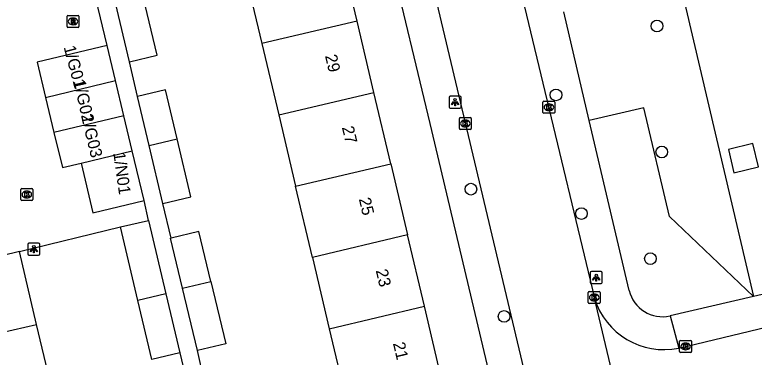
# Model space of a CAD drawing. Extents: x 162026 to 163499, y 387297 to 388169.
# Drawn here: x 163001.1 to 163063, y 388030.7 to 388059.4 of the extents above; entities that cross this region are included whole.
import ezdxf

# ---------------------------------------------------------------- set-up
doc = ezdxf.new("R2010")
doc.units = 0
for name, color, linetype in [('IMGEO_Boom', 7, 'Continuous'), ('IMGEO_Groenvoorziening', 7, 'Continuous'), ('IMGEO_Kolk', 7, 'Continuous'), ('IMGEO_Lichtpunt', 7, 'Continuous'), ('IMGEO_Muur', 7, 'Continuous'), ('IMGEO_Pand', 7, 'Continuous'), ('IMGEO_Pand_nummerreeks', 7, 'Continuous'), ('IMGEO_Rijbaan_lokaal_open', 7, 'Continuous'), ('IMGEO_Rioolput', 7, 'Continuous'), ('IMGEO_Voetpad_open', 7, 'Continuous')]:
    doc.layers.add(name, color=color, linetype=linetype)

msp = doc.modelspace()

# ---------------------------------------------------------------- linework, layer by layer
at = {"layer": 'IMGEO_Boom'}
for centre in [(163054.823, 388058.42), (163046.375, 388052.663), (163055.229, 388047.893), (163039.257, 388044.781), (163048.506, 388042.744), (163054.273, 388038.976), (163042.036, 388034.143)]:
    msp.add_circle(centre, 0.489, dxfattribs=at)
at = {"layer": 'IMGEO_Groenvoorziening'}
for points in [[(163078.327, 388076.574), (163054.666, 388070.869), (163062.893, 388035.814)], [(163062.893, 388035.814), (163055.863, 388042.491), (163053.723, 388051.595), (163049.163, 388050.523)]]:
    msp.add_lwpolyline(points, dxfattribs=at)
at = {"layer": 'IMGEO_Kolk'}
for p, q in [((163045.286, 388051.202), (163045.286, 388052.054)), ((163045.361, 388052.128), (163046.213, 388052.128)), ((163045.774, 388051.908), (163045.799, 388051.908)), ((163046.287, 388052.054), (163046.287, 388051.202)), ((163046.213, 388051.128), (163045.361, 388051.128)), ((163045.797, 388051.348), (163045.772, 388051.348)), ((163038.294, 388049.842), (163038.294, 388050.694)), ((163038.369, 388050.768), (163039.221, 388050.768)), ((163038.782, 388050.548), (163038.807, 388050.548)), ((163039.295, 388050.694), (163039.295, 388049.842)), ((163039.221, 388049.768), (163038.369, 388049.768)), ((163038.805, 388049.988), (163038.78, 388049.988)), ((163001.616, 388043.914), (163001.616, 388044.766)), ((163001.691, 388044.84), (163002.543, 388044.84)), ((163002.617, 388044.766), (163002.617, 388043.914)), ((163002.104, 388044.62), (163002.129, 388044.62)), ((163002.543, 388043.84), (163001.691, 388043.84)), ((163002.127, 388044.06), (163002.102, 388044.06)), ((163049.075, 388035.299), (163049.075, 388036.151)), ((163049.15, 388036.225), (163050.002, 388036.225)), ((163050.076, 388036.151), (163050.076, 388035.299)), ((163049.563, 388036.005), (163049.588, 388036.005)), ((163050.002, 388035.225), (163049.15, 388035.225)), ((163049.586, 388035.445), (163049.561, 388035.445)), ((163056.72, 388031.213), (163056.72, 388032.065)), ((163056.795, 388032.139), (163057.647, 388032.139)), ((163057.208, 388031.919), (163057.233, 388031.919)), ((163057.721, 388032.065), (163057.721, 388031.213)), ((163057.231, 388031.359), (163057.206, 388031.359)), ((163057.647, 388031.139), (163056.795, 388031.139))]:
    msp.add_line(p, q, dxfattribs=at)
for points in [[(163045.286, 388051.202), (163045.286, 388052.054)], [(163045.361, 388052.128), (163046.213, 388052.128)], [(163045.607, 388051.828), (163045.73, 388051.828), (163045.73, 388051.677), (163045.86, 388051.828), (163046.024, 388051.828), (163045.878, 388051.677), (163046.031, 388051.428), (163045.879, 388051.428), (163045.794, 388051.592), (163045.73, 388051.525), (163045.73, 388051.428), (163045.607, 388051.428), (163045.607, 388051.828)], [(163046.287, 388052.054), (163046.287, 388051.202)], [(163046.213, 388051.128), (163045.361, 388051.128)], [(163038.294, 388049.842), (163038.294, 388050.694)], [(163038.369, 388050.768), (163039.221, 388050.768)], [(163038.615, 388050.468), (163038.738, 388050.468), (163038.738, 388050.317), (163038.868, 388050.468), (163039.032, 388050.468), (163038.886, 388050.317), (163039.039, 388050.068), (163038.887, 388050.068), (163038.802, 388050.232), (163038.738, 388050.165), (163038.738, 388050.068), (163038.615, 388050.068), (163038.615, 388050.468)], [(163039.295, 388050.694), (163039.295, 388049.842)], [(163039.221, 388049.768), (163038.369, 388049.768)], [(163001.616, 388043.914), (163001.616, 388044.766)], [(163001.691, 388044.84), (163002.543, 388044.84)], [(163002.617, 388044.766), (163002.617, 388043.914)], [(163001.937, 388044.54), (163002.06, 388044.54), (163002.06, 388044.389), (163002.19, 388044.54), (163002.354, 388044.54), (163002.208, 388044.389), (163002.361, 388044.14), (163002.209, 388044.14), (163002.124, 388044.304), (163002.06, 388044.237), (163002.06, 388044.14), (163001.937, 388044.14), (163001.937, 388044.54)], [(163002.543, 388043.84), (163001.691, 388043.84)], [(163049.075, 388035.299), (163049.075, 388036.151)], [(163049.15, 388036.225), (163050.002, 388036.225)], [(163050.076, 388036.151), (163050.076, 388035.299)], [(163049.396, 388035.925), (163049.519, 388035.925), (163049.519, 388035.774), (163049.649, 388035.925), (163049.813, 388035.925), (163049.667, 388035.774), (163049.82, 388035.525), (163049.668, 388035.525), (163049.583, 388035.689), (163049.519, 388035.622), (163049.519, 388035.525), (163049.396, 388035.525), (163049.396, 388035.925)], [(163050.002, 388035.225), (163049.15, 388035.225)], [(163056.72, 388031.213), (163056.72, 388032.065)], [(163056.795, 388032.139), (163057.647, 388032.139)], [(163057.041, 388031.839), (163057.164, 388031.839), (163057.164, 388031.688), (163057.294, 388031.839), (163057.458, 388031.839), (163057.312, 388031.688), (163057.465, 388031.439), (163057.313, 388031.439), (163057.228, 388031.603), (163057.164, 388031.536), (163057.164, 388031.439), (163057.041, 388031.439), (163057.041, 388031.839)], [(163057.721, 388032.065), (163057.721, 388031.213)], [(163057.647, 388031.139), (163056.795, 388031.139)]]:
    msp.add_lwpolyline(points, dxfattribs=at)
for centre, start, end in [((163045.363, 388052.052), 91.55205, 178.44795), ((163045.363, 388052.052), 91.55205, 178.44795), ((163046.211, 388052.052), 1.55205, 88.44795), ((163046.211, 388052.052), 1.55205, 88.44795), ((163045.363, 388051.204), 181.55205, 268.44795), ((163045.363, 388051.204), 181.55205, 268.44795), ((163046.211, 388051.204), 271.55205, 358.44795), ((163046.211, 388051.204), 271.55205, 358.44795), ((163038.371, 388050.692), 91.55205, 178.44795), ((163038.371, 388050.692), 91.55205, 178.44795), ((163039.219, 388050.692), 1.55205, 88.44795), ((163039.219, 388050.692), 1.55205, 88.44795), ((163038.371, 388049.844), 181.55205, 268.44795), ((163038.371, 388049.844), 181.55205, 268.44795), ((163039.219, 388049.844), 271.55205, 358.44795), ((163039.219, 388049.844), 271.55205, 358.44795), ((163001.693, 388044.764), 91.55205, 178.44795), ((163001.693, 388044.764), 91.55205, 178.44795), ((163002.541, 388044.764), 1.55205, 88.44795), ((163002.541, 388044.764), 1.55205, 88.44795), ((163001.693, 388043.916), 181.55205, 268.44795), ((163001.693, 388043.916), 181.55205, 268.44795), ((163002.541, 388043.916), 271.55205, 358.44795), ((163002.541, 388043.916), 271.55205, 358.44795), ((163049.152, 388036.149), 91.55205, 178.44795), ((163049.152, 388036.149), 91.55205, 178.44795), ((163050, 388036.149), 1.55205, 88.44795), ((163050, 388036.149), 1.55205, 88.44795), ((163049.152, 388035.301), 181.55205, 268.44795), ((163049.152, 388035.301), 181.55205, 268.44795), ((163050, 388035.301), 271.55205, 358.44795), ((163050, 388035.301), 271.55205, 358.44795), ((163056.797, 388032.063), 91.55205, 178.44795), ((163056.797, 388032.063), 91.55205, 178.44795), ((163057.645, 388032.063), 1.55205, 88.44795), ((163057.645, 388032.063), 1.55205, 88.44795), ((163056.797, 388031.215), 181.55205, 268.44795), ((163056.797, 388031.215), 181.55205, 268.44795), ((163057.645, 388031.215), 271.55205, 358.44795), ((163057.645, 388031.215), 271.55205, 358.44795)]:
    msp.add_arc(centre, 0.0765, start, end, dxfattribs=at)
for centre, major_axis, ratio, start_param, end_param in [((163045.773, 388051.628), (-0.387, 0.002), 0.722429, 4.712389, 7.853982), ((163045.798, 388051.628), (-0.39, 0.002), 0.717154, 1.570796, 4.712389), ((163038.781, 388050.268), (-0.387, 0.002), 0.722429, 4.712389, 7.853982), ((163038.806, 388050.268), (-0.39, 0.002), 0.717154, 1.570796, 4.712389), ((163002.103, 388044.34), (-0.387, 0.002), 0.722429, 4.712389, 7.853982), ((163002.128, 388044.34), (-0.39, 0.002), 0.717154, 1.570796, 4.712389), ((163049.562, 388035.725), (-0.387, 0.002), 0.722429, 4.712389, 7.853982), ((163049.587, 388035.725), (-0.39, 0.002), 0.717154, 1.570796, 4.712389), ((163057.207, 388031.639), (-0.387, 0.002), 0.722429, 4.712389, 7.853982), ((163057.232, 388031.639), (-0.39, 0.002), 0.717154, 1.570796, 4.712389)]:
    msp.add_ellipse(centre, major_axis=major_axis, ratio=ratio, start_param=start_param, end_param=end_param, dxfattribs=at)
at = {"layer": 'IMGEO_Lichtpunt'}
for p, q in [((163037.442, 388052.454), (163037.442, 388051.647)), ((163037.442, 388052.454), (163037.442, 388051.647)), ((163038.344, 388052.549), (163037.536, 388052.549)), ((163038.344, 388052.549), (163037.536, 388052.549)), ((163038.438, 388051.647), (163038.438, 388052.454)), ((163038.438, 388051.647), (163038.438, 388052.454)), ((163037.536, 388051.553), (163038.344, 388051.553)), ((163037.536, 388051.553), (163038.344, 388051.553)), ((163002.203, 388040.17), (163002.203, 388039.363)), ((163002.203, 388040.17), (163002.203, 388039.363)), ((163003.105, 388040.265), (163002.297, 388040.265)), ((163003.105, 388040.265), (163002.297, 388040.265)), ((163003.199, 388039.363), (163003.199, 388040.17)), ((163003.199, 388039.363), (163003.199, 388040.17)), ((163002.297, 388039.269), (163003.105, 388039.269)), ((163002.297, 388039.269), (163003.105, 388039.269)), ((163049.242, 388037.793), (163049.242, 388036.986)), ((163049.242, 388037.793), (163049.242, 388036.986)), ((163050.144, 388037.888), (163049.336, 388037.888)), ((163050.144, 388037.888), (163049.336, 388037.888)), ((163050.238, 388036.986), (163050.238, 388037.793)), ((163050.238, 388036.986), (163050.238, 388037.793)), ((163049.336, 388036.892), (163050.144, 388036.892)), ((163049.336, 388036.892), (163050.144, 388036.892))]:
    msp.add_line(p, q, dxfattribs=at)
for points in [[(163037.816, 388052.118), (163037.855, 388052.09), (163037.667, 388051.828), (163037.629, 388051.855), (163037.816, 388052.118)], [(163037.918, 388052.07), (163037.965, 388052.07), (163037.965, 388051.748), (163037.918, 388051.748), (163037.918, 388052.07)], [(163038.028, 388052.09), (163038.066, 388052.117), (163038.253, 388051.855), (163038.214, 388051.827), (163038.028, 388052.09)], [(163002.577, 388039.834), (163002.616, 388039.806), (163002.428, 388039.544), (163002.39, 388039.571), (163002.577, 388039.834)], [(163002.789, 388039.806), (163002.827, 388039.833), (163003.014, 388039.571), (163002.975, 388039.543), (163002.789, 388039.806)], [(163002.679, 388039.786), (163002.726, 388039.786), (163002.726, 388039.464), (163002.679, 388039.464), (163002.679, 388039.786)], [(163049.616, 388037.457), (163049.655, 388037.429), (163049.467, 388037.167), (163049.429, 388037.194), (163049.616, 388037.457)], [(163049.718, 388037.409), (163049.765, 388037.409), (163049.765, 388037.087), (163049.718, 388037.087), (163049.718, 388037.409)], [(163049.828, 388037.429), (163049.866, 388037.456), (163050.053, 388037.194), (163050.014, 388037.166), (163049.828, 388037.429)]]:
    msp.add_lwpolyline(points, dxfattribs=at)
for centre in [(163037.941, 388052.252), (163002.702, 388039.968), (163049.741, 388037.591)]:
    msp.add_circle(centre, 0.0994, dxfattribs=at)
for centre, start, end in [((163037.536, 388052.454), 90, 180), ((163037.536, 388052.454), 90, 180), ((163038.344, 388052.454), 0, 90), ((163038.344, 388052.454), 0, 90), ((163037.536, 388051.647), 180, 270), ((163037.536, 388051.647), 180, 270), ((163038.344, 388051.647), 270, 0), ((163038.344, 388051.647), 270, 360), ((163002.297, 388040.17), 90, 180), ((163002.297, 388040.17), 90, 180), ((163003.105, 388040.17), 0, 90), ((163003.105, 388040.17), 0, 90), ((163002.297, 388039.363), 180, 270), ((163002.297, 388039.363), 180, 270), ((163003.105, 388039.363), 270, 0), ((163003.105, 388039.363), 270, 360), ((163049.336, 388037.793), 90, 180), ((163049.336, 388037.793), 90, 180), ((163050.144, 388037.793), 0, 90), ((163050.144, 388037.793), 0, 90), ((163049.336, 388036.986), 180, 270), ((163049.336, 388036.986), 180, 270), ((163050.144, 388036.986), 270, 0), ((163050.144, 388036.986), 270, 360)]:
    msp.add_arc(centre, 0.0946, start, end, dxfattribs=at)
at = {"layer": 'IMGEO_Muur'}
msp.add_lwpolyline([(163001.495, 388039.568), (163009.945, 388041.622)], dxfattribs=at)
at = {"layer": 'IMGEO_Pand'}
for points in [[(163029.733, 388058.83), (163028.324, 388064.788)], [(163020.363, 388062.908), (163021.772, 388056.95)], [(163010.692, 388055.423), (163013.028, 388055.977), (163011.86, 388060.9)], [(163010.692, 388055.423), (163009.524, 388060.348)], [(163029.733, 388058.83), (163021.772, 388056.95)], [(163031.142, 388052.871), (163029.733, 388058.83)], [(163008.832, 388056.788), (163002.983, 388055.387), (163003.685, 388052.454)], [(163009.535, 388053.856), (163008.832, 388056.788)], [(163021.772, 388056.95), (163023.182, 388050.991)], [(163003.685, 388052.454), (163009.535, 388053.856)], [(163010.237, 388050.923), (163009.535, 388053.856)], [(163014.686, 388048.984), (163013.715, 388053.078), (163011.379, 388052.524)], [(163023.182, 388050.991), (163031.142, 388052.871)], [(163032.552, 388046.913), (163031.142, 388052.871)], [(163003.685, 388052.454), (163004.388, 388049.522)], [(163012.349, 388048.433), (163011.379, 388052.524)], [(163023.182, 388050.991), (163024.591, 388045.032)], [(163010.237, 388050.923), (163004.388, 388049.522)], [(163010.94, 388047.991), (163010.237, 388050.923)], [(163004.388, 388049.522), (163005.09, 388046.59), (163006.652, 388046.964)], [(163012.349, 388048.433), (163014.686, 388048.984)], [(163013.5, 388043.582), (163015.836, 388044.136), (163014.686, 388048.984)], [(163060.797, 388048.102), (163061.261, 388046.152), (163063.308, 388046.64), (163062.844, 388048.59), (163060.797, 388048.102)], [(163006.652, 388046.964), (163010.94, 388047.991)], [(163011.938, 388043.823), (163010.94, 388047.991)], [(163013.5, 388043.582), (163012.349, 388048.433)], [(163006.652, 388046.964), (163007.65, 388042.796), (163011.938, 388043.823)], [(163024.591, 388045.032), (163032.552, 388046.913)], [(163032.552, 388046.913), (163033.961, 388040.954)], [(163026, 388039.074), (163024.591, 388045.032)], [(163009.945, 388041.622), (163012.281, 388042.176)], [(163012.281, 388042.176), (163013.739, 388036.027)], [(163011.403, 388035.476), (163009.945, 388041.622)], [(163017.513, 388037.067), (163016.517, 388041.249), (163014.188, 388040.694)], [(163015.138, 388036.505), (163014.144, 388040.684), (163014.188, 388040.694)], [(163033.961, 388040.954), (163026, 388039.074)], [(163035.37, 388034.996), (163033.961, 388040.954)], [(163001.495, 388039.568), (163000.02, 388039.222), (162999.7, 388039.147)], [(163002.935, 388033.48), (163001.495, 388039.568)], [(163026, 388039.074), (163027.41, 388033.115)], [(163015.138, 388036.505), (163017.513, 388037.067)], [(163017.513, 388037.067), (163018.755, 388031.852), (163016.381, 388031.286)], [(163016.381, 388031.286), (163015.138, 388036.505)], [(163013.739, 388036.027), (163011.403, 388035.476)], [(163013.739, 388036.027), (163014.91, 388031.09)], [(163014.91, 388031.09), (163012.574, 388030.539), (163011.403, 388035.476)], [(163027.41, 388033.115), (163035.37, 388034.996)], [(163036.78, 388029.037), (163035.37, 388034.996)], [(162995.054, 388031.656), (163000, 388032.788), (163002.935, 388033.48)], [(163004.34, 388027.537), (163002.935, 388033.48)], [(163027.41, 388033.115), (163028.819, 388027.157)]]:
    msp.add_lwpolyline(points, dxfattribs=at)
at = {"layer": 'IMGEO_Rijbaan_lokaal_open'}
for points in [[(163036.324, 388095.118), (163036.167, 388094.604), (163036.056, 388094.077), (163035.992, 388093.543), (163035.977, 388093.006), (163036.009, 388092.469), (163036.09, 388091.937), (163036.143, 388091.693), (163049.586, 388035.676)], [(163027.733, 388093.286), (163028.086, 388092.897), (163028.403, 388092.479), (163028.682, 388092.034), (163028.919, 388091.566), (163029.114, 388091.078), (163047.896, 388011.946)], [(163008.832, 388056.788), (163001.636, 388086.643)], [(163012.281, 388042.176), (163011.938, 388043.823)], [(163001.495, 388039.568), (163009.945, 388041.622)], [(163056.643, 388031.5), (163084.712, 388038.226), (163085.155, 388038.347)], [(163053.696, 388018.424), (163049.586, 388035.676)]]:
    msp.add_lwpolyline(points, dxfattribs=at)
msp.add_arc((163055.417, 388037.478), 6.103, 197.1776, 281.59231, dxfattribs=at)
at = {"layer": 'IMGEO_Rioolput'}
for p, q in [((163005.477, 388058.378), (163005.477, 388059.23)), ((163005.552, 388059.304), (163006.404, 388059.304)), ((163005.965, 388059.084), (163005.99, 388059.084)), ((163006.478, 388059.23), (163006.478, 388058.378)), ((163005.988, 388058.524), (163005.963, 388058.524)), ((163006.404, 388058.304), (163005.552, 388058.304))]:
    msp.add_line(p, q, dxfattribs=at)
for points in [[(163005.477, 388058.378), (163005.477, 388059.23)], [(163005.552, 388059.304), (163006.404, 388059.304)], [(163006.066, 388059.002), (163005.814, 388059.004), (163005.814, 388058.604)], [(163006.478, 388059.23), (163006.478, 388058.378)], [(163005.814, 388058.604), (163005.938, 388058.604), (163005.938, 388058.766), (163005.949, 388058.766)], [(163005.992, 388058.923), (163005.938, 388058.923), (163005.938, 388058.842)], [(163005.938, 388058.842), (163005.99, 388058.842)], [(163005.996, 388058.737), (163006.067, 388058.604), (163006.207, 388058.604), (163006.142, 388058.73)], [(163006.404, 388058.304), (163005.552, 388058.304)]]:
    msp.add_lwpolyline(points, dxfattribs=at)
for centre, radius, start, end in [((163005.554, 388059.228), 0.0765, 91.55205, 178.44795), ((163005.554, 388059.228), 0.0765, 91.55205, 178.44795), ((163006.065, 388058.892), 0.109, 350.36119, 89.41601), ((163006.402, 388059.228), 0.0765, 1.55205, 88.44795), ((163006.402, 388059.228), 0.0765, 1.55205, 88.44795), ((163005.554, 388058.38), 0.0765, 181.55205, 268.44795), ((163005.554, 388058.38), 0.0765, 181.55205, 268.44795), ((163005.948, 388058.713), 0.0533, 26.02933, 88.69889), ((163005.974, 388059.031), 0.19, 274.7715, 282.96867), ((163005.998, 388058.827), 0.0964, 77.00612, 93.18647), ((163006.012, 388058.884), 0.0378, 276.66336, 79.67722), ((163006.063, 388058.892), 0.112, 277.58423, 350.98172), ((163006.047, 388058.677), 0.108, 29.51342, 73.79051), ((163006.402, 388058.38), 0.0765, 271.55205, 358.44795), ((163006.402, 388058.38), 0.0765, 271.55205, 358.44795)]:
    msp.add_arc(centre, radius, start, end, dxfattribs=at)
for centre, major_axis, ratio, start_param, end_param in [((163005.964, 388058.804), (-0.387, 0.002), 0.722429, 4.712389, 7.853982), ((163005.989, 388058.804), (-0.39, 0.002), 0.717154, 1.570796, 4.712389)]:
    msp.add_ellipse(centre, major_axis=major_axis, ratio=ratio, start_param=start_param, end_param=end_param, dxfattribs=at)
at = {"layer": 'IMGEO_Voetpad_open'}
for points in [[(163023.087, 388091.922), (163023.313, 388091.96), (163023.542, 388091.978), (163023.771, 388091.975), (163023.999, 388091.952), (163024.225, 388091.908), (163024.445, 388091.845), (163024.659, 388091.762), (163024.865, 388091.66), (163025.06, 388091.541), (163025.245, 388091.404), (163025.416, 388091.251), (163025.573, 388091.084), (163025.714, 388090.903), (163025.839, 388090.711), (163025.946, 388090.508), (163026.034, 388090.296), (163026.104, 388090.077), (163026.153, 388089.853), (163032.44, 388064.333), (163035.818, 388050.261), (163041.476, 388026.389), (163044.841, 388011.913)], [(163049.163, 388050.523), (163047.028, 388059.61)], [(163011.379, 388052.524), (163010.692, 388055.423)], [(163052.5, 388036.322), (163049.163, 388050.523)], [(163014.188, 388040.694), (163013.5, 388043.582)], [(163084.847, 388040.916), (163062.893, 388035.814)], [(163062.893, 388035.814), (163055.92, 388034.194)], [(163055.92, 388034.194), (163056.643, 388031.5)], [(163016.915, 388028.895), (163016.381, 388031.286)], [(163014.91, 388031.09), (163018.307, 388016.831)]]:
    msp.add_lwpolyline(points, dxfattribs=at)
msp.add_arc((163055.275, 388036.97), 2.85, 193.14035, 283.07807, dxfattribs=at)

# ---------------------------------------------------------------- texts
at = {"layer": 'IMGEO_Pand_nummerreeks'}
for s, rotation, p in [('1/G01', 284.82648, (163005.19, 388056.656)), ('29', 283.30716, (163027.05, 388055.925)), ('1/G02', 282.43956, (163006.022, 388053.802)), ('1/G03', 283.46521, (163006.652, 388050.879)), ('27', 283.30716, (163028.464, 388049.944)), ('1/N01', 277.90716, (163009.346, 388047.809)), ('25', 283.30716, (163029.879, 388043.962)), ('23', 283.30716, (163031.294, 388037.981)), ('21', 283.30716, (163032.734, 388031.89))]:
    msp.add_text(s, height=1, rotation=rotation, dxfattribs=at).set_placement(p)

doc.saveas('drawing.dxf')
